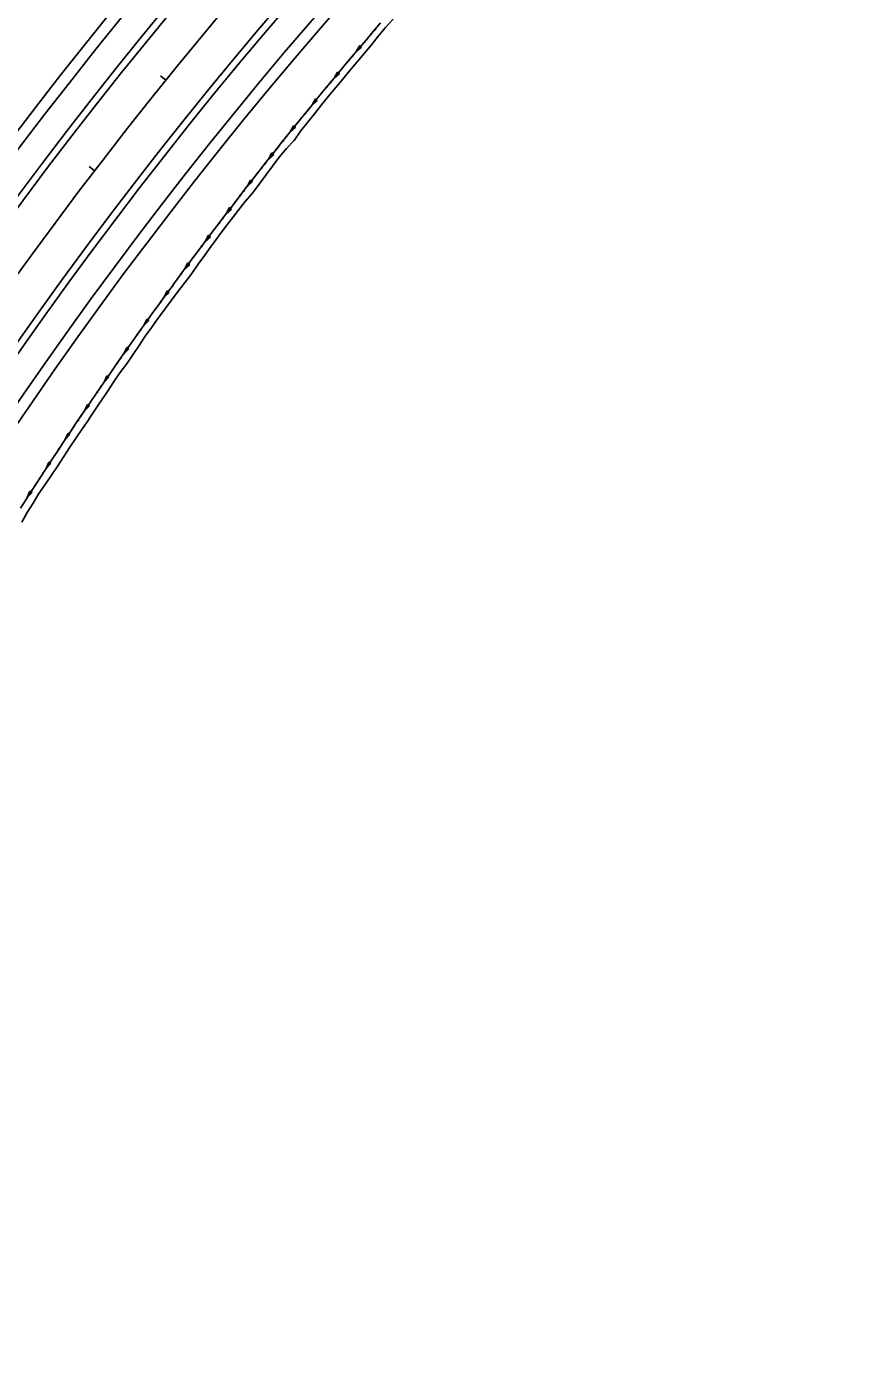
# Model space of a CAD drawing. Extents: x 1611108 to 1749517, y 619561 to 797725.
# Drawn here: x 1714335 to 1715043, y 763528 to 764673 of the extents above; entities that cross this region are included whole.
import ezdxf

# ---------------------------------------------------------------- set-up
doc = ezdxf.new("R2010")
doc.units = 0
for name, color, linetype in [('R_Ditch', 7, 'Continuous'), ('R_Horz Alg', 7, 'Continuous'), ('R_Horz Alg Stationing', 7, 'Continuous'), ('R_Proposed Const Limits', 7, 'Continuous'), ('R_Proposed Road', 7, 'Continuous')]:
    doc.layers.add(name, color=color, linetype=linetype)

msp = doc.modelspace()

# ---------------------------------------------------------------- linework, layer by layer
at = {"layer": 'R_Ditch'}
for p, q in [((1714623.4, 764656.5), (1714620.3, 764651.2)), ((1714625, 764655.1), (1714623.4, 764656.5)), ((1714620.3, 764651.2), (1714625, 764655.1)), ((1714604.1, 764633.4), (1714601.1, 764628.1)), ((1714605.7, 764632.1), (1714604.1, 764633.4)), ((1714601.1, 764628.1), (1714605.7, 764632.1)), ((1714585, 764610.3), (1714582, 764604.9)), ((1714586.6, 764608.9), (1714585, 764610.3)), ((1714582, 764604.9), (1714586.6, 764608.9)), ((1714566, 764586.9), (1714563.1, 764581.6)), ((1714563.1, 764581.6), (1714567.7, 764585.6)), ((1714567.7, 764585.6), (1714566, 764586.9)), ((1714547.3, 764563.4), (1714544.4, 764558.1)), ((1714544.4, 764558.1), (1714549, 764562.1)), ((1714549, 764562.1), (1714547.3, 764563.4)), ((1714528.8, 764539.8), (1714525.9, 764534.4)), ((1714525.9, 764534.4), (1714530.4, 764538.5)), ((1714530.4, 764538.5), (1714528.8, 764539.8)), ((1714510.4, 764516), (1714507.6, 764510.6)), ((1714507.6, 764510.6), (1714512.1, 764514.7)), ((1714512.1, 764514.7), (1714510.4, 764516)), ((1714492.2, 764492.1), (1714489.5, 764486.7)), ((1714489.5, 764486.7), (1714493.9, 764490.8)), ((1714493.9, 764490.8), (1714492.2, 764492.1)), ((1714474.3, 764468), (1714471.5, 764462.6)), ((1714471.5, 764462.6), (1714476, 764466.7)), ((1714476, 764466.7), (1714474.3, 764468)), ((1714456.5, 764443.8), (1714453.8, 764438.3)), ((1714453.8, 764438.3), (1714458.2, 764442.5)), ((1714458.2, 764442.5), (1714456.5, 764443.8)), ((1714438.9, 764419.4), (1714436.3, 764413.9)), ((1714436.3, 764413.9), (1714440.6, 764418.2)), ((1714440.6, 764418.2), (1714438.9, 764419.4)), ((1714421.5, 764394.9), (1714418.9, 764389.4)), ((1714418.9, 764389.4), (1714423.3, 764393.7)), ((1714423.3, 764393.7), (1714421.5, 764394.9)), ((1714404.3, 764370.3), (1714401.8, 764364.7)), ((1714406.1, 764369.1), (1714404.3, 764370.3)), ((1714401.8, 764364.7), (1714406.1, 764369.1)), ((1714387.4, 764345.5), (1714384.9, 764339.9)), ((1714384.9, 764339.9), (1714389.1, 764344.3)), ((1714389.1, 764344.3), (1714387.4, 764345.5)), ((1714370.6, 764320.5), (1714368.1, 764315)), ((1714368.1, 764315), (1714372.3, 764319.4)), ((1714372.3, 764319.4), (1714370.6, 764320.5)), ((1714354, 764295.5), (1714351.6, 764289.9)), ((1714351.6, 764289.9), (1714355.8, 764294.3)), ((1714355.8, 764294.3), (1714354, 764295.5)), ((1714337.6, 764270.3), (1714335.3, 764264.7)), ((1714335.3, 764264.7), (1714339.4, 764269.1)), ((1714339.4, 764269.1), (1714337.6, 764270.3))]:
    msp.add_line(p, q, dxfattribs=at)
for points in [[(1714329.4, 764255.5), (1714334.6, 764263.7), (1714339.9, 764271.8), (1714345.2, 764280), (1714350.4, 764288.1), (1714355.8, 764296.2), (1714361.1, 764304.3), (1714366.4, 764312.4), (1714371.8, 764320.5), (1714377.2, 764328.5), (1714382.6, 764336.6), (1714382.8, 764336.9), (1714388.1, 764344.6), (1714391.6, 764349.8), (1714393.5, 764352.6), (1714399, 764360.6), (1714404.5, 764368.6), (1714410, 764376.6), (1714415.6, 764384.6), (1714421.1, 764392.5), (1714426.7, 764400.4), (1714432.3, 764408.3), (1714437.9, 764416.3), (1714443.6, 764424.1), (1714449.3, 764432), (1714454.9, 764439.9), (1714460.7, 764447.7), (1714462.8, 764450.7), (1714466.4, 764455.5), (1714472.1, 764463.4), (1714477.9, 764471.2), (1714483.7, 764478.9), (1714489.5, 764486.7), (1714492.3, 764490.4), (1714495.3, 764494.5), (1714501.2, 764502.2), (1714507.1, 764509.9), (1714513, 764517.6), (1714518.9, 764525.3), (1714524.8, 764533), (1714530.8, 764540.7), (1714536.8, 764548.3), (1714542.7, 764556), (1714548.8, 764563.6), (1714554.8, 764571.2), (1714560.9, 764578.8), (1714566.9, 764586.3), (1714573, 764593.9), (1714579.1, 764601.4), (1714585.3, 764609), (1714591.4, 764616.5), (1714597.6, 764624), (1714603.8, 764631.4), (1714610, 764638.9), (1714616.3, 764646.3), (1714622.5, 764653.8), (1714628.8, 764661.2), (1714635.1, 764668.6), (1714641.4, 764676)], [(1714630, 764662.6), (1714628.8, 764661.2), (1714622.5, 764653.8), (1714620.3, 764651.2)], [(1714630.1, 764662.7), (1714630, 764662.6)], [(1714610.7, 764639.7), (1714610, 764638.9), (1714603.8, 764631.4), (1714601.1, 764628.1)], [(1714610.7, 764639.7), (1714610.7, 764639.7)], [(1714591.5, 764616.5), (1714591.4, 764616.5), (1714585.3, 764609), (1714582, 764604.9)], [(1714591.5, 764616.6), (1714591.5, 764616.5)], [(1714572.5, 764593.3), (1714566.9, 764586.3), (1714563.1, 764581.6)], [(1714572.5, 764593.3), (1714572.5, 764593.3)], [(1714553.7, 764569.8), (1714548.8, 764563.6), (1714544.4, 764558.1)], [(1714553.8, 764569.9), (1714553.7, 764569.8)], [(1714535.1, 764546.3), (1714530.8, 764540.7), (1714525.9, 764534.4)], [(1714535.2, 764546.3), (1714535.1, 764546.3)], [(1714516.7, 764522.5), (1714513, 764517.6), (1714507.6, 764510.6)], [(1714516.7, 764522.5), (1714516.7, 764522.5)], [(1714498.5, 764498.6), (1714495.3, 764494.5), (1714492.3, 764490.4), (1714489.5, 764486.7), (1714489.5, 764486.7)], [(1714498.5, 764498.7), (1714498.5, 764498.6)], [(1714480.5, 764474.6), (1714477.9, 764471.2), (1714472.1, 764463.4), (1714471.5, 764462.6)], [(1714480.5, 764474.6), (1714480.5, 764474.6)], [(1714462.6, 764450.4), (1714460.7, 764447.7), (1714454.9, 764439.9), (1714453.8, 764438.3)], [(1714462.7, 764450.5), (1714462.6, 764450.4)], [(1714445, 764426.1), (1714443.6, 764424.1), (1714437.9, 764416.3), (1714436.3, 764413.9)], [(1714445, 764426.1), (1714445, 764426.1)], [(1714427.6, 764401.7), (1714426.7, 764400.4), (1714421.1, 764392.5), (1714418.9, 764389.4)], [(1714427.6, 764401.7), (1714427.6, 764401.7)], [(1714410.3, 764377.1), (1714410, 764376.6), (1714404.5, 764368.6), (1714401.8, 764364.7)], [(1714410.4, 764377.1), (1714410.3, 764377.1)], [(1714393.3, 764352.3), (1714391.6, 764349.8), (1714388.1, 764344.6), (1714384.9, 764339.9)], [(1714393.3, 764352.3), (1714393.3, 764352.3)], [(1714376.5, 764327.4), (1714371.8, 764320.5), (1714368.1, 764315)], [(1714376.5, 764327.5), (1714376.5, 764327.4)], [(1714359.8, 764302.4), (1714355.8, 764296.2), (1714351.6, 764289.9)], [(1714359.9, 764302.5), (1714359.8, 764302.4)], [(1714343.4, 764277.3), (1714339.9, 764271.8), (1714335.3, 764264.7)], [(1714343.4, 764277.3), (1714343.4, 764277.3)]]:
    msp.add_lwpolyline(points, dxfattribs=at)
for centre in [(1714636.6, 764670.3), (1714633.3, 764666.4), (1714617.2, 764647.3), (1714613.9, 764643.5), (1714597.9, 764624.3), (1714594.7, 764620.4), (1714578.9, 764601), (1714575.7, 764597.1), (1714560, 764577.7), (1714556.9, 764573.7), (1714541.3, 764554.1), (1714538.3, 764550.2), (1714522.9, 764530.4), (1714519.8, 764526.5), (1714501.6, 764502.6), (1714504.6, 764506.6), (1714483.5, 764478.6), (1714486.5, 764482.6), (1714465.6, 764454.5), (1714468.6, 764458.5), (1714448, 764430.2), (1714450.9, 764434.2), (1714430.5, 764405.7), (1714433.4, 764409.8), (1714413.2, 764381.2), (1714416.1, 764385.3), (1714399, 764360.6), (1714396.2, 764356.4), (1714382.1, 764335.7), (1714379.3, 764331.6), (1714362.6, 764306.6), (1714365.4, 764310.8), (1714346.2, 764281.5), (1714348.9, 764285.7)]:
    msp.add_circle(centre, 0.375, dxfattribs=at)
at = {"layer": 'R_Horz Alg'}
msp.add_arc((1717426.6, 762226.1), 3819.7, 112.5, 179.5, dxfattribs=at)
at = {"layer": 'R_Horz Alg Stationing'}
for points in [[(1714450.7, 764630.3), (1714455.4, 764626.5)], [(1714388.8, 764551.6), (1714393.6, 764547.9)]]:
    msp.add_lwpolyline(points, dxfattribs=at)
at = {"layer": 'R_Proposed Const Limits'}
msp.add_lwpolyline([(1714330.5, 764243.3), (1714335.3, 764251.7), (1714340.3, 764260), (1714345.4, 764268.2), (1714350.9, 764276.1), (1714356.4, 764284.1), (1714361.9, 764292.1), (1714367, 764300.3), (1714372.3, 764308.4), (1714377.7, 764316.4), (1714383.1, 764324.5), (1714388.5, 764332.5), (1714388.7, 764332.8), (1714393.9, 764340.5), (1714397.4, 764345.7), (1714399.3, 764348.6), (1714404.7, 764356.6), (1714410.1, 764364.7), (1714415.5, 764372.7), (1714421.4, 764380.4), (1714426.7, 764388.5), (1714432.1, 764396.6), (1714437.5, 764404.6), (1714443.1, 764412.5), (1714448.8, 764420.3), (1714454.6, 764428.1), (1714460.3, 764435.9), (1714466.1, 764443.6), (1714468.4, 764446.6), (1714472, 764451.3), (1714477.8, 764459), (1714483.3, 764467), (1714489, 764474.9), (1714494.7, 764482.7), (1714497.4, 764486.4), (1714500.4, 764490.5), (1714506.3, 764498.3), (1714512.2, 764506), (1714518.1, 764513.6), (1714524.1, 764521.2), (1714530.3, 764528.6), (1714536.2, 764536.3), (1714542.1, 764544), (1714547.9, 764551.8), (1714553.6, 764559.7), (1714559.8, 764567.1), (1714566.5, 764574.1), (1714572.1, 764582.1), (1714578.1, 764589.7), (1714584.1, 764597.3), (1714590.1, 764604.9), (1714596.2, 764612.5), (1714602.4, 764619.9), (1714608.7, 764627.3), (1714614.9, 764634.7), (1714621, 764642.3), (1714627.3, 764649.6), (1714633.4, 764657.1), (1714639.5, 764664.7), (1714645.7, 764672.1), (1714652.2, 764679.4)], dxfattribs=at)
at = {"layer": 'R_Proposed Road'}
for radius in [3893.7, 3883.7, 3859.7, 3853.7, 3785.7, 3779.7, 3755.7, 3745.7]:
    msp.add_arc((1717426.6, 762226.1), radius, 112.5, 179.5, dxfattribs=at)

doc.saveas('drawing.dxf')
